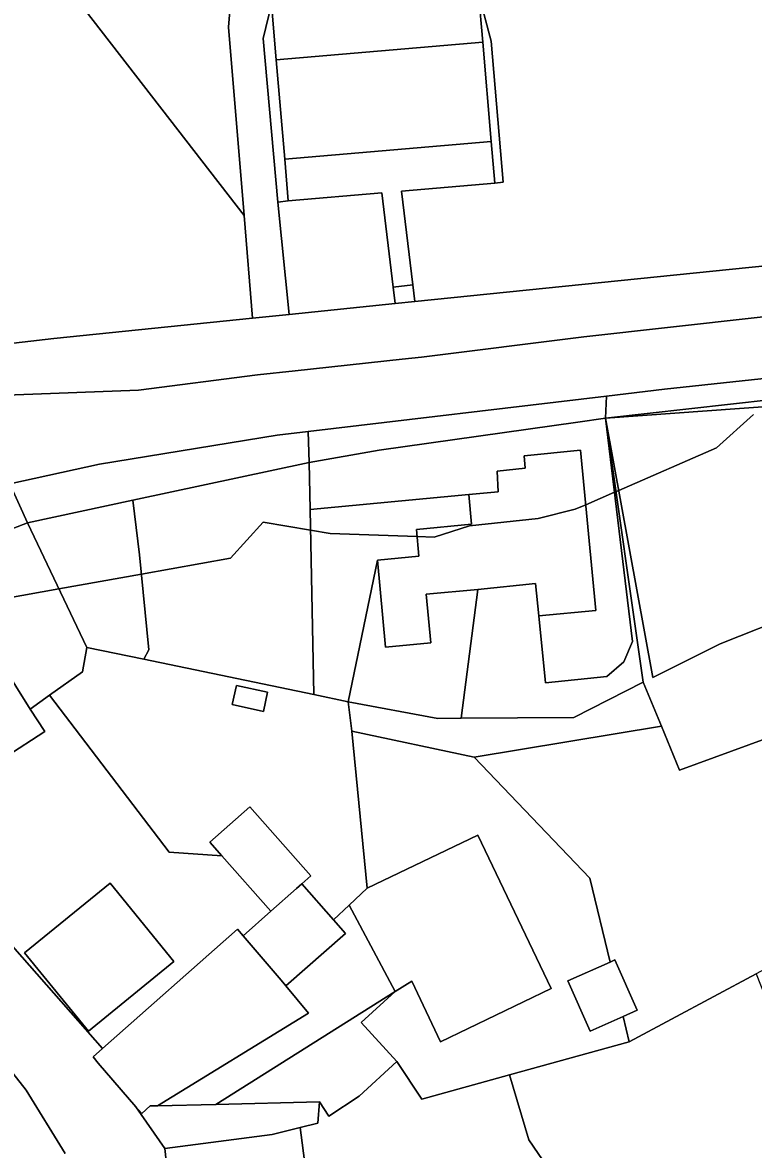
# Model space of a CAD drawing. Extents: x -477304 to -465429, y -1159113 to -1149210.
# Drawn here: x -475023.8 to -474940.1, y -1154250.7 to -1154121.8 of the extents above; entities that cross this region are included whole.
import ezdxf

# ---------------------------------------------------------------- set-up
doc = ezdxf.new("R2010")
doc.units = 0
for name, color, linetype in [('BPEJ_s', 7, 'Continuous'), ('ostatni_s', 7, 'Continuous'), ('trav_porost_s', 7, 'Continuous'), ('voda_s', 7, 'Continuous'), ('zahrada_s', 7, 'Continuous')]:
    doc.layers.add(name, color=color, linetype=linetype)

msp = doc.modelspace()

# ---------------------------------------------------------------- linework, layer by layer
at = {"layer": 'BPEJ_s'}
for points in [[(-475045.88, -1154191.31), (-475038.11, -1154189.91), (-475019.63, -1154186.59), (-475010.18, -1154184.89), (-475000, -1154183.06), (-474996.23, -1154178.97), (-474990.81, -1154179.87), (-474988.57, -1154180.24), (-474978.62, -1154180.6), (-474976.67, -1154180.67), (-474972.63, -1154179.39), (-474964.76, -1154178.54), (-474960.51, -1154177.48), (-474959.31, -1154176.96), (-474956.02, -1154175.53), (-474955.84, -1154175.45), (-474955.53, -1154175.32), (-474944.34, -1154170.46), (-474940.09, -1154166.64)], [(-474940.09, -1154166.64), (-474944.34, -1154170.46), (-474955.53, -1154175.32), (-474955.84, -1154175.45), (-474956.02, -1154175.53), (-474959.31, -1154176.96), (-474960.51, -1154177.48), (-474964.76, -1154178.54), (-474972.63, -1154179.39), (-474976.67, -1154180.67), (-474978.62, -1154180.6), (-474988.57, -1154180.24), (-474990.81, -1154179.87), (-474996.23, -1154178.97), (-475000, -1154183.06), (-475010.18, -1154184.89), (-475019.63, -1154186.59), (-475038.11, -1154189.91)]]:
    msp.add_lwpolyline(points, dxfattribs=at)
at = {"layer": 'ostatni_s'}
for points in [[(-474999.93, -1154119.03), (-475000.22, -1154122.32), (-474998.43, -1154143.87), (-475023.31, -1154111.7)], [(-474929.75, -1154148.72), (-474978.89, -1154153.71), (-474979.12, -1154151.81), (-474980.42, -1154141.09), (-474969.71, -1154140.17), (-474968.75, -1154140.05), (-474970.12, -1154123.93), (-474971.58, -1154118.43)], [(-474920.19, -1154153.37), (-474959.51, -1154157.75), (-474978.11, -1154160.06), (-474980.34, -1154160.31), (-474992.59, -1154161.64), (-474996.91, -1154162.11), (-475010.52, -1154163.84), (-475031.72, -1154164.64), (-475031.51, -1154162.12), (-475030.54, -1154160.23), (-475029.63, -1154159.25), (-475028.48, -1154158.89), (-475020.2, -1154157.95), (-474997.45, -1154155.62), (-474993.25, -1154155.18), (-474981.12, -1154153.94), (-474978.89, -1154153.71), (-474929.75, -1154148.72)], [(-475031.72, -1154164.64), (-475010.52, -1154163.84), (-474996.91, -1154162.11), (-474992.59, -1154161.64), (-474980.34, -1154160.31), (-474978.11, -1154160.06), (-474959.51, -1154157.75), (-474920.19, -1154153.37)], [(-474899.09, -1154158.25), (-474950.28, -1154163.75), (-474956.93, -1154164.54), (-474991.08, -1154168.59), (-474994.64, -1154169.01), (-475014.99, -1154172.3), (-475025.26, -1154174.58)], [(-475037.82, -1154212.88), (-475014.63, -1154239.18), (-475015.72, -1154240.14), (-475015.12, -1154240.84), (-475010.81, -1154245.84), (-475007.51, -1154250.63), (-475006.1, -1154263.62)], [(-475018.92, -1154251.19), (-475023.39, -1154243.95), (-475035.35, -1154228.73)], [(-474991.38, -1154252.9), (-474992.01, -1154248.21), (-474990, -1154247.72), (-474989.78, -1154245.29), (-474988.72, -1154246.91), (-474985.27, -1154244.65), (-474980.92, -1154240.68), (-474978.07, -1154244.97), (-474968.04, -1154242.2), (-474965.83, -1154249.61), (-474962.14, -1154255.03)]]:
    msp.add_lwpolyline(points, dxfattribs=at)
for points in [[(-474971.58, -1154118.43), (-474971.1, -1154124.03), (-474994.74, -1154126.06), (-474995.29, -1154119.69), (-474992.17, -1154117.52), (-474972.84, -1154113.68)], [(-474995.65, -1154115.54), (-474995.29, -1154119.69), (-474996.26, -1154123.63), (-474994.56, -1154142.32), (-474993.25, -1154155.18), (-474997.45, -1154155.62), (-474998.43, -1154143.87), (-475000.22, -1154122.32), (-474999.93, -1154119.03)], [(-474970.12, -1154135.38), (-474971.1, -1154124.03), (-474971.58, -1154118.43), (-474970.12, -1154123.93), (-474968.75, -1154140.05), (-474969.71, -1154140.17)], [(-474994.74, -1154126.06), (-474993.77, -1154137.42), (-474993.37, -1154142.2), (-474994.56, -1154142.32), (-474996.26, -1154123.63), (-474995.29, -1154119.69)], [(-474994.74, -1154126.06), (-474971.1, -1154124.03), (-474970.12, -1154135.38), (-474993.77, -1154137.42)], [(-474982.66, -1154141.28), (-474993.37, -1154142.2), (-474993.77, -1154137.42), (-474970.12, -1154135.38), (-474969.71, -1154140.17), (-474980.42, -1154141.09), (-474979.12, -1154151.81), (-474981.35, -1154152.05)], [(-474982.66, -1154141.28), (-474981.35, -1154152.05), (-474981.12, -1154153.94), (-474993.25, -1154155.18), (-474994.56, -1154142.32), (-474993.37, -1154142.2)], [(-474979.12, -1154151.81), (-474978.89, -1154153.71), (-474981.12, -1154153.94), (-474981.35, -1154152.05)], [(-474914.11, -1154162.23), (-474957.04, -1154167.07), (-474956.93, -1154164.54), (-474950.28, -1154163.75), (-474899.09, -1154158.25), (-474886.4, -1154156.92), (-474902.13, -1154159.51), (-474910.94, -1154160.88), (-474914.27, -1154161.4)], [(-474931.22, -1154165.12), (-474937.48, -1154165.64), (-474957.04, -1154167.07), (-474914.11, -1154162.23), (-474913.9, -1154164.02)], [(-474956.93, -1154164.54), (-474957.04, -1154167.07), (-474960.2, -1154167.52), (-474982.97, -1154170.73), (-474990.96, -1154172.13), (-474991.08, -1154168.59)], [(-474937.48, -1154165.64), (-474931.22, -1154165.12), (-474931.02, -1154167.44), (-474929.98, -1154179.76), (-474935.18, -1154180.42), (-474936.35, -1154180.57), (-474937.59, -1154180.73), (-474937.42, -1154182.1), (-474936.18, -1154181.94), (-474935.25, -1154189.46), (-474943.91, -1154192.86), (-474951.61, -1154196.72), (-474957.04, -1154167.07)], [(-474959.9, -1154170.72), (-474966.36, -1154171.35), (-474966.23, -1154172.77), (-474969.47, -1154173.13), (-474969.33, -1154175.49), (-474972.7, -1154175.8), (-474990.86, -1154177.51), (-474990.96, -1154172.13), (-474982.97, -1154170.73), (-474960.2, -1154167.52), (-474957.04, -1154167.07), (-474953.96, -1154192.6), (-474954.94, -1154194.94), (-474956.88, -1154196.61), (-474963.91, -1154197.35), (-474964.69, -1154189.67), (-474958.17, -1154189.06)], [(-474951.61, -1154196.72), (-474943.91, -1154192.86), (-474935.25, -1154189.46), (-474936.18, -1154181.94), (-474937.42, -1154182.1), (-474937.59, -1154180.73), (-474936.35, -1154180.57), (-474935.18, -1154180.42), (-474929.98, -1154179.76), (-474931.02, -1154167.44), (-474913.46, -1154167.06), (-474911.07, -1154183.42), (-474910.5, -1154187.54), (-474909.72, -1154193.1), (-474925.18, -1154198.77), (-474948.57, -1154207.34), (-474950.65, -1154202.29), (-474952.72, -1154197.27), (-474957.04, -1154167.07)], [(-475023.22, -1154179.03), (-475025.26, -1154174.58), (-475014.99, -1154172.3), (-474994.64, -1154169.01), (-474991.08, -1154168.59), (-474990.96, -1154172.13), (-475011.15, -1154176.45)], [(-474966.36, -1154171.35), (-474959.9, -1154170.72), (-474958.17, -1154189.06), (-474964.69, -1154189.67), (-474965.05, -1154185.98), (-474971.66, -1154186.66), (-474977.57, -1154187.2), (-474977.05, -1154192.75), (-474982.22, -1154193.27), (-474983.15, -1154183.3), (-474978.41, -1154182.84), (-474978.7, -1154179.8), (-474972.4, -1154179.18), (-474972.7, -1154175.8), (-474969.33, -1154175.49), (-474969.47, -1154173.13), (-474966.23, -1154172.77)], [(-474990.86, -1154177.51), (-474990.44, -1154198.68), (-475009.91, -1154194.63), (-475009.34, -1154193.56), (-475010.39, -1154182.7), (-475011.15, -1154176.45), (-474990.96, -1154172.13)], [(-475037, -1154184.35), (-475042.65, -1154186.53), (-475032.98, -1154176.32), (-475032.09, -1154176.09), (-475025.26, -1154174.58), (-475023.22, -1154179.03)], [(-474990.44, -1154198.68), (-474990.86, -1154177.51), (-474972.7, -1154175.8), (-474972.4, -1154179.18), (-474978.7, -1154179.8), (-474978.41, -1154182.84), (-474983.15, -1154183.3), (-474986.52, -1154199.51)], [(-474976.24, -1154201.41), (-474986.52, -1154199.51), (-474983.15, -1154183.3), (-474982.22, -1154193.27), (-474977.05, -1154192.75), (-474977.57, -1154187.2), (-474971.66, -1154186.66), (-474973.58, -1154201.39)], [(-475030.99, -1154198.19), (-475032.88, -1154195.21), (-475032.46, -1154194.94), (-475028.07, -1154192.15), (-475022.91, -1154200.34), (-475021.24, -1154202.91), (-475025.7, -1154205.82), (-475026.3, -1154206.21), (-475027.18, -1154204.86)], [(-474999.78, -1154199.83), (-474999.3, -1154197.63), (-474995.74, -1154198.41), (-474996.21, -1154200.6)], [(-474952.72, -1154197.27), (-474950.65, -1154202.29), (-474972.08, -1154205.84), (-474986.08, -1154202.86), (-474986.52, -1154199.51), (-474976.24, -1154201.41), (-474973.58, -1154201.39), (-474960.68, -1154201.29)], [(-475007.02, -1154216.73), (-475000.98, -1154217.14), (-474995.37, -1154223.48), (-474998.55, -1154226.29), (-474999.2, -1154225.53), (-475014.63, -1154239.18), (-475037.82, -1154212.88), (-475034.63, -1154211.02), (-475033.42, -1154210.08), (-475027.83, -1154205.75), (-475027.93, -1154205.35), (-475027.18, -1154204.86), (-475026.3, -1154206.21), (-475025.7, -1154205.82), (-475021.24, -1154202.91), (-475022.91, -1154200.34), (-475020.69, -1154198.76)], [(-474992.41, -1154220.87), (-474995.37, -1154223.48), (-475000.98, -1154217.14), (-475002.36, -1154215.58), (-474997.77, -1154211.52), (-474990.78, -1154219.42), (-474991.83, -1154220.35)], [(-474986.41, -1154222.78), (-474984.34, -1154220.85), (-474971.67, -1154214.78), (-474963.26, -1154232.33), (-474975.93, -1154238.4), (-474979.24, -1154231.49), (-474981.14, -1154232.64)], [(-475006.46, -1154229.21), (-475013.75, -1154220.25), (-475023.55, -1154228.22), (-475016.25, -1154237.18)], [(-474986.83, -1154226.01), (-474993.63, -1154232.02), (-474994.19, -1154231.35), (-474998.55, -1154226.29), (-474995.37, -1154223.48), (-474992.41, -1154220.87), (-474991.83, -1154220.35), (-474988.2, -1154224.45)], [(-474986.41, -1154222.78), (-474981.14, -1154232.64), (-475001.65, -1154245.57), (-475008.33, -1154245.73), (-474991.06, -1154235.12), (-474993.63, -1154232.02), (-474986.83, -1154226.01), (-474988.2, -1154224.45)], [(-475015.12, -1154240.84), (-475015.72, -1154240.14), (-475014.63, -1154239.18), (-474999.2, -1154225.53), (-474998.55, -1154226.29), (-474994.19, -1154231.35), (-474993.63, -1154232.02), (-474991.06, -1154235.12), (-475008.33, -1154245.73), (-475009.17, -1154245.75), (-475010.14, -1154246.61), (-475010.81, -1154245.84)], [(-474955.03, -1154235.53), (-474958.8, -1154237.2), (-474961.36, -1154231.45), (-474956.53, -1154229.3), (-474955.97, -1154229.05), (-474953.41, -1154234.81)], [(-474985.27, -1154244.65), (-474988.72, -1154246.91), (-474989.78, -1154245.29), (-475001.65, -1154245.57), (-474981.14, -1154232.64), (-474985.03, -1154236.21), (-474980.92, -1154240.68)], [(-475010.81, -1154245.84), (-475010.14, -1154246.61), (-475009.17, -1154245.75), (-475008.33, -1154245.73), (-475001.65, -1154245.57), (-474989.78, -1154245.29), (-474990, -1154247.72), (-474992.01, -1154248.21), (-474995.22, -1154249), (-475007.51, -1154250.63)], [(-474995.22, -1154249), (-474992.01, -1154248.21), (-474991.38, -1154252.9), (-474988.83, -1154259.88), (-474990.09, -1154260.41), (-474993.67, -1154261.9), (-475006.1, -1154263.62), (-475007.51, -1154250.63)]]:
    msp.add_lwpolyline(points, close=True, dxfattribs=at)
at = {"layer": 'trav_porost_s'}
for points in [[(-475023.31, -1154111.7), (-474998.43, -1154143.87), (-474997.45, -1154155.62), (-475020.2, -1154157.95), (-475028.48, -1154158.89), (-475034.49, -1154159.46), (-475036.25, -1154159.26), (-475037.92, -1154158.68), (-475051.76, -1154151.73), (-475055.97, -1154143.79), (-475056.07, -1154138.22)], [(-474953.41, -1154234.81), (-474955.97, -1154229.05), (-474956.53, -1154229.3), (-474958.85, -1154219.69), (-474972.08, -1154205.84), (-474950.65, -1154202.29), (-474948.57, -1154207.34), (-474925.18, -1154198.77), (-474917.38, -1154218.61), (-474939.79, -1154230.62), (-474954.33, -1154238.41), (-474955.03, -1154235.53)]]:
    msp.add_lwpolyline(points, close=True, dxfattribs=at)
at = {"layer": 'voda_s'}
msp.add_lwpolyline([(-475024.04, -1154255.92), (-475027.9, -1154246.08), (-475038.75, -1154233.26), (-475043.71, -1154228.42), (-475049.69, -1154226.28), (-475075.76, -1154216.43), (-475080.89, -1154212.79), (-475087.1, -1154206.85), (-475083.32, -1154205.47), (-475081.78, -1154208.18), (-475066.78, -1154217.12), (-475061.42, -1154218.77), (-475047.6, -1154220.82), (-475042.51, -1154221.8), (-475035.35, -1154228.73), (-475023.39, -1154243.95), (-475018.92, -1154251.19)], dxfattribs=at)
at = {"layer": 'zahrada_s'}
for points in [[(-474964.69, -1154189.67), (-474963.91, -1154197.35), (-474956.88, -1154196.61), (-474954.94, -1154194.94), (-474953.96, -1154192.6), (-474957.04, -1154167.07), (-474952.72, -1154197.27), (-474960.68, -1154201.29), (-474973.58, -1154201.39), (-474971.66, -1154186.66), (-474965.05, -1154185.98)], [(-475016.44, -1154193.29), (-475023.22, -1154179.03), (-475011.15, -1154176.45), (-475010.39, -1154182.7), (-475009.34, -1154193.56), (-475009.91, -1154194.63)], [(-475020.69, -1154198.76), (-475022.91, -1154200.34), (-475028.07, -1154192.15), (-475036.11, -1154190.25), (-475044.36, -1154188.87), (-475042.65, -1154186.53), (-475037, -1154184.35), (-475023.22, -1154179.03), (-475016.44, -1154193.29), (-475016.91, -1154196.07)], [(-475007.02, -1154216.73), (-475020.69, -1154198.76), (-475016.91, -1154196.07), (-475016.44, -1154193.29), (-475009.91, -1154194.63), (-474990.44, -1154198.68), (-474986.52, -1154199.51), (-474986.08, -1154202.86), (-474984.34, -1154220.85), (-474986.41, -1154222.78), (-474988.2, -1154224.45), (-474991.83, -1154220.35), (-474990.78, -1154219.42), (-474997.77, -1154211.52), (-475002.36, -1154215.58), (-475000.98, -1154217.14)], [(-474999.78, -1154199.83), (-474996.21, -1154200.6), (-474995.74, -1154198.41), (-474999.3, -1154197.63)], [(-474985.03, -1154236.21), (-474981.14, -1154232.64), (-474979.24, -1154231.49), (-474975.93, -1154238.4), (-474963.26, -1154232.33), (-474971.67, -1154214.78), (-474984.34, -1154220.85), (-474986.08, -1154202.86), (-474972.08, -1154205.84), (-474958.85, -1154219.69), (-474956.53, -1154229.3), (-474961.36, -1154231.45), (-474958.8, -1154237.2), (-474955.03, -1154235.53), (-474954.33, -1154238.41), (-474968.04, -1154242.2), (-474978.07, -1154244.97), (-474980.92, -1154240.68)], [(-475006.46, -1154229.21), (-475016.25, -1154237.18), (-475023.55, -1154228.22), (-475013.75, -1154220.25)], [(-474975.17, -1154268.74), (-474969.82, -1154265.1), (-474970.7, -1154263.8), (-474965.41, -1154260.2), (-474966.77, -1154258.18), (-474964.08, -1154256.35), (-474962.14, -1154255.03), (-474965.83, -1154249.61), (-474968.04, -1154242.2), (-474954.33, -1154238.41), (-474939.79, -1154230.62), (-474929.08, -1154257.84), (-474968.76, -1154288), (-474972.29, -1154290.63), (-474981.71, -1154268.66), (-474982.53, -1154266.74), (-474978.38, -1154264.02)]]:
    msp.add_lwpolyline(points, close=True, dxfattribs=at)

doc.saveas('drawing.dxf')
